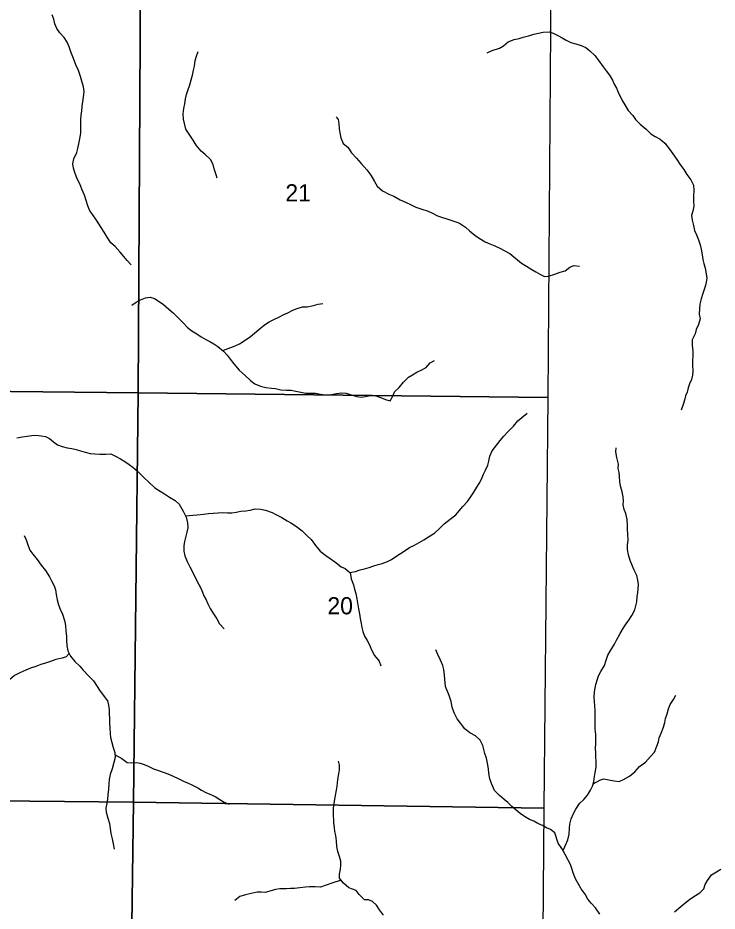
# Model space of a CAD drawing. Extents: x -10 to 158, y 8 to 33.
# Drawn here: x -6.322 to -4.616, y 10.615 to 12.793 of the extents above; entities that cross this region are included whole.
import ezdxf

# ---------------------------------------------------------------- set-up
doc = ezdxf.new("R2010")
doc.units = 0
for name, color, linetype in [('GM_X_Corporation', 7, 'Continuous'), ('GM_X_Minor_River', 7, 'Continuous'), ('GM_X_Section_Text', 7, 'Continuous')]:
    doc.layers.add(name, color=color, linetype=linetype)

msp = doc.modelspace()

# ---------------------------------------------------------------- linework, layer by layer
at = {"layer": 'GM_X_Corporation'}
for points in [[(-6.0224, 12.8846), (-6.0285, 11.878), (-7.0382, 11.889), (-7.0267, 12.8896)], [(-6.0224, 12.8846), (-5.0215, 12.8769), (-5.0291, 11.8669), (-6.0285, 11.878)], [(-6.0285, 11.878), (-6.04, 10.88), (-7.0512, 10.8902), (-7.0382, 11.889)], [(-5.0291, 11.8669), (-5.039, 10.8659), (-6.04, 10.88), (-6.0285, 11.878)], [(-6.04, 10.88), (-6.0536, 9.8669), (-7.0611, 9.881), (-7.0512, 10.8902)], [(-5.039, 10.8659), (-5.0474, 9.8563), (-6.0536, 9.8669), (-6.04, 10.88)]]:
    msp.add_lwpolyline(points, close=True, dxfattribs=at)
at = {"layer": 'GM_X_Minor_River'}
for points in [[(-6.0458, 12.1901), (-6.0551, 12.2006), (-6.0635, 12.2111), (-6.0719, 12.221), (-6.0845, 12.2349), (-6.0948, 12.2439), (-6.104, 12.2579), (-6.1116, 12.2704), (-6.1185, 12.2817), (-6.1296, 12.2991), (-6.1388, 12.3123), (-6.1465, 12.3221), (-6.1511, 12.3339), (-6.1553, 12.3475), (-6.1592, 12.3607), (-6.1657, 12.3751), (-6.1708, 12.388), (-6.1769, 12.4001), (-6.1831, 12.4152), (-6.1858, 12.4258), (-6.1874, 12.4364), (-6.1852, 12.4489), (-6.1781, 12.4641), (-6.1751, 12.4744), (-6.1722, 12.4892), (-6.1697, 12.5017), (-6.1678, 12.5124), (-6.1679, 12.5219), (-6.1684, 12.5344), (-6.1681, 12.5442), (-6.167, 12.556), (-6.1659, 12.5655), (-6.1649, 12.5776), (-6.1634, 12.5875), (-6.1613, 12.5993), (-6.1602, 12.6133), (-6.1618, 12.6247), (-6.1661, 12.6383), (-6.1688, 12.6493), (-6.1742, 12.664), (-6.18, 12.678), (-6.1858, 12.6935), (-6.1923, 12.7098), (-6.1969, 12.7219), (-6.2016, 12.7333), (-6.2092, 12.7446), (-6.2191, 12.7559), (-6.2268, 12.7665), (-6.2314, 12.7778), (-6.2341, 12.7896), (-6.2384, 12.7998)], [(-5.1768, 12.707), (-5.1652, 12.7128), (-5.1474, 12.7186), (-5.1376, 12.7248), (-5.1256, 12.734), (-5.1116, 12.7401), (-5.0995, 12.7425), (-5.089, 12.7456), (-5.0765, 12.7487), (-5.0633, 12.7526), (-5.0516, 12.7557), (-5.0406, 12.7576), (-5.0262, 12.7585), (-5.016, 12.7551), (-5.0046, 12.7499), (-4.994, 12.7443), (-4.9841, 12.7383), (-4.9734, 12.7326), (-4.9613, 12.7289), (-4.948, 12.7256), (-4.9363, 12.7204), (-4.9267, 12.7125), (-4.9146, 12.7012), (-4.9046, 12.6876), (-4.8939, 12.6732), (-4.8867, 12.6634), (-4.879, 12.6528), (-4.8714, 12.6411), (-4.8671, 12.6313), (-4.8621, 12.6215), (-4.8575, 12.6112), (-4.8476, 12.5912), (-4.8414, 12.5806), (-4.8334, 12.567), (-4.8219, 12.5546), (-4.8151, 12.5448), (-4.804, 12.5335), (-4.7895, 12.5214), (-4.7777, 12.5097), (-4.7678, 12.503), (-4.7553, 12.497), (-4.7439, 12.4868), (-4.7324, 12.4721), (-4.7244, 12.4611), (-4.7148, 12.4472), (-4.7072, 12.4355), (-4.6976, 12.4226), (-4.6904, 12.4105), (-4.6804, 12.3977), (-4.6743, 12.3845), (-4.6734, 12.372), (-4.6741, 12.3583), (-4.6736, 12.3465), (-4.6735, 12.3333), (-4.6757, 12.3215), (-4.6787, 12.3105), (-4.6771, 12.2995), (-4.674, 12.2862), (-4.6712, 12.2741), (-4.6666, 12.2635), (-4.662, 12.251), (-4.6577, 12.2389), (-4.655, 12.2287), (-4.653, 12.2151), (-4.6511, 12.2033), (-4.6491, 12.1939), (-4.6456, 12.1821), (-4.6429, 12.1685), (-4.6413, 12.1583), (-4.6438, 12.1431), (-4.6468, 12.1324), (-4.6509, 12.1207), (-4.6549, 12.1077), (-4.6583, 12.0948), (-4.6593, 12.0838), (-4.6603, 12.0698), (-4.658, 12.0588), (-4.6617, 12.0447), (-4.6673, 12.0326), (-4.6695, 12.0223), (-4.6773, 12.0078), (-4.6769, 11.9946), (-4.6756, 11.9802), (-4.6759, 11.9684), (-4.6762, 11.957), (-4.6761, 11.9453), (-4.6757, 11.9316), (-4.676, 11.9214), (-4.6785, 11.9111), (-4.6834, 11.9005), (-4.6871, 11.8902), (-4.6897, 11.8803), (-4.6934, 11.8708), (-4.696, 11.8606), (-4.6993, 11.8496), (-4.7037, 11.8359)], [(-5.8357, 12.402), (-5.8382, 12.4098), (-5.8429, 12.4242), (-5.8456, 12.4348), (-5.8518, 12.4476), (-5.8651, 12.4593), (-5.875, 12.4672), (-5.8872, 12.4819), (-5.8945, 12.4944), (-5.904, 12.5087), (-5.9117, 12.5216), (-5.9148, 12.5314), (-5.9179, 12.5454), (-5.9184, 12.5583), (-5.9166, 12.572), (-5.9148, 12.583), (-5.9126, 12.5955), (-5.9104, 12.6054), (-5.907, 12.6153), (-5.9026, 12.629), (-5.8993, 12.6419), (-5.896, 12.6529), (-5.893, 12.6651), (-5.8908, 12.6749), (-5.889, 12.6886), (-5.8861, 12.6992), (-5.8824, 12.7106)], [(-5.5453, 12.5517), (-5.5402, 12.5444), (-5.5386, 12.5349), (-5.5378, 12.522), (-5.5362, 12.5126), (-5.5342, 12.5), (-5.5284, 12.4864), (-5.517, 12.4774), (-5.5082, 12.4634), (-5.496, 12.4502), (-5.4842, 12.4374), (-5.4705, 12.4223), (-5.4609, 12.4087), (-5.4517, 12.3936), (-5.4452, 12.3823), (-5.4323, 12.371), (-5.4167, 12.3627), (-5.4045, 12.3579), (-5.3893, 12.3492), (-5.3764, 12.3436), (-5.3624, 12.3365), (-5.3514, 12.3313), (-5.3362, 12.3264), (-5.3214, 12.3212), (-5.3104, 12.316), (-5.2982, 12.31), (-5.2884, 12.3063), (-5.2758, 12.3022), (-5.2656, 12.2996), (-5.2538, 12.2951), (-5.2444, 12.2921), (-5.2299, 12.2824), (-5.2204, 12.2733), (-5.2071, 12.2624), (-5.1968, 12.2556), (-5.1823, 12.2462), (-5.1706, 12.2414), (-5.1581, 12.2365), (-5.1463, 12.2309), (-5.136, 12.2257), (-5.122, 12.2178), (-5.0938, 12.1945), (-5.0809, 12.1873), (-5.068, 12.1791), (-5.0581, 12.1734), (-5.0471, 12.1667), (-5.0376, 12.1622), (-5.0277, 12.1626), (-5.0122, 12.1673), (-4.9994, 12.1723), (-4.9866, 12.1754), (-4.9753, 12.185), (-4.9655, 12.1884), (-4.9522, 12.1874)], [(-6.0441, 12.0923), (-6.0332, 12.0998), (-6.0223, 12.1048), (-6.0106, 12.1098), (-5.9989, 12.1114), (-5.9887, 12.1085), (-5.9772, 12.1013), (-5.9666, 12.0938), (-5.9533, 12.0825), (-5.943, 12.0731), (-5.9289, 12.0599), (-5.9182, 12.0486), (-5.9083, 12.038), (-5.8976, 12.0298), (-5.8855, 12.0219), (-5.8748, 12.0147), (-5.8634, 12.0084), (-5.8536, 12.0031), (-5.8441, 11.9975), (-5.8342, 11.9915), (-5.8201, 11.9802), (-5.8109, 11.9704), (-5.8041, 11.9602), (-5.7953, 11.9489), (-5.7819, 11.9338), (-5.7671, 11.9202), (-5.7545, 11.9082), (-5.7438, 11.9003), (-5.7298, 11.8947), (-5.7173, 11.8917), (-5.7033, 11.8899), (-5.6934, 11.8888), (-5.6802, 11.8859), (-5.6669, 11.8848), (-5.6552, 11.8845), (-5.6434, 11.8823), (-5.6313, 11.8797), (-5.6195, 11.8775), (-5.6089, 11.8772), (-5.5957, 11.8773), (-5.5836, 11.8747), (-5.5718, 11.8737), (-5.5571, 11.8741), (-5.5446, 11.8765), (-5.5317, 11.8781), (-5.5211, 11.8778), (-5.5086, 11.8733), (-5.4953, 11.8692), (-5.4847, 11.8674), (-5.4738, 11.8693), (-5.4628, 11.8717), (-5.4488, 11.8714), (-5.4374, 11.8673), (-5.423, 11.8613), (-5.4135, 11.8591), (-5.4068, 11.8716), (-5.4035, 11.8811), (-5.3918, 11.8911), (-5.3813, 11.904), (-5.3689, 11.9163), (-5.3591, 11.9224), (-5.3489, 11.9289), (-5.3384, 11.9335), (-5.3259, 11.9397), (-5.3162, 11.9515), (-5.3052, 11.9572)], [(-5.8218, 11.9816), (-5.8024, 11.989), (-5.7914, 11.9933), (-5.7812, 11.9979), (-5.7696, 12.0048), (-5.7545, 12.0159), (-5.7447, 12.0235), (-5.7338, 12.0327), (-5.7199, 12.0442), (-5.7086, 12.0518), (-5.6961, 12.0583), (-5.6856, 12.0629), (-5.6731, 12.0695), (-5.6633, 12.0737), (-5.6509, 12.0799), (-5.6403, 12.0837), (-5.6275, 12.088), (-5.6165, 12.0884), (-5.6006, 12.0915), (-5.5896, 12.0943), (-5.5779, 12.0962)], [(-5.9129, 11.5783), (-5.8949, 11.58), (-5.8843, 11.5812), (-5.8692, 11.5824), (-5.8567, 11.584), (-5.8457, 11.5848), (-5.8332, 11.5857), (-5.8223, 11.5865), (-5.8101, 11.5858), (-5.7995, 11.5855), (-5.789, 11.5875), (-5.7776, 11.5898), (-5.7655, 11.5903), (-5.7553, 11.5926), (-5.7428, 11.5953), (-5.7296, 11.5947), (-5.7175, 11.5921), (-5.7019, 11.5865), (-5.6924, 11.582), (-5.678, 11.5741), (-5.665, 11.5662), (-5.6556, 11.561), (-5.6422, 11.5527), (-5.6285, 11.5422), (-5.6163, 11.5294), (-5.6064, 11.5203), (-5.5957, 11.506), (-5.5847, 11.492), (-5.5706, 11.4815), (-5.5599, 11.474), (-5.5466, 11.4646), (-5.5333, 11.4544), (-5.5238, 11.4499), (-5.512, 11.4402), (-5.4984, 11.4425), (-5.4867, 11.4464), (-5.4761, 11.4495), (-5.4652, 11.4526), (-5.4538, 11.4561), (-5.4433, 11.4595), (-5.4331, 11.4623), (-5.4206, 11.4669), (-5.4108, 11.4723), (-5.3999, 11.4792), (-5.3886, 11.4868), (-5.3769, 11.4941), (-5.3664, 11.501), (-5.3543, 11.5071), (-5.343, 11.5136), (-5.3313, 11.5198), (-5.3204, 11.5271), (-5.3057, 11.5363), (-5.2918, 11.5492), (-5.282, 11.5588), (-5.2677, 11.5702), (-5.2538, 11.5809), (-5.2455, 11.5905), (-5.2369, 11.6015), (-5.2252, 11.6137), (-5.2177, 11.6237), (-5.2095, 11.6358), (-5.202, 11.648), (-5.1964, 11.6575), (-5.1908, 11.6682), (-5.1859, 11.6796), (-5.1811, 11.6895), (-5.1759, 11.702), (-5.1733, 11.7115), (-5.1704, 11.7241), (-5.1652, 11.737), (-5.1535, 11.7515), (-5.1456, 11.7618), (-5.1366, 11.7725), (-5.1269, 11.7831), (-5.1126, 11.7973), (-5.1021, 11.8098), (-5.0923, 11.8182), (-5.0795, 11.8286)], [(-6.3246, 11.7684), (-6.3114, 11.7708), (-6.2993, 11.7724), (-6.2879, 11.7743), (-6.2777, 11.7752), (-6.2652, 11.7737), (-6.2542, 11.7715), (-6.2447, 11.767), (-6.2352, 11.7587), (-6.225, 11.7512), (-6.214, 11.7475), (-6.2018, 11.7442), (-6.1905, 11.7423), (-6.1795, 11.7401), (-6.1692, 11.7368), (-6.1575, 11.7334), (-6.145, 11.7305), (-6.134, 11.7298), (-6.1219, 11.7287), (-6.1075, 11.7285), (-6.095, 11.7293), (-6.0836, 11.7241), (-6.0714, 11.7173), (-6.0608, 11.7105), (-6.0505, 11.7038), (-6.041, 11.697), (-6.0296, 11.6876), (-6.0147, 11.6721), (-6.0022, 11.6605), (-5.9877, 11.6469), (-5.9748, 11.6383), (-5.9641, 11.6319), (-5.9516, 11.624), (-5.9383, 11.6157), (-5.928, 11.6067), (-5.9188, 11.5901), (-5.9115, 11.5753), (-5.9084, 11.5613), (-5.9075, 11.5492), (-5.9093, 11.5386), (-5.9119, 11.5291), (-5.9156, 11.5158), (-5.9171, 11.5055), (-5.9166, 11.4919), (-5.9146, 11.4809), (-5.9088, 11.4673), (-5.9023, 11.454), (-5.8962, 11.4415), (-5.8862, 11.4219), (-5.8801, 11.4113), (-5.8739, 11.3988), (-5.8678, 11.3837), (-5.8628, 11.3739), (-5.8585, 11.3637), (-5.8524, 11.3527), (-5.8444, 11.3391), (-5.8363, 11.327), (-5.8302, 11.3149), (-5.8184, 11.3032)], [(-4.9125, 11.167), (-4.9055, 11.188), (-4.8999, 11.1986), (-4.8913, 11.2131), (-4.8868, 11.2268), (-4.8827, 11.2385), (-4.8775, 11.2488), (-4.867, 11.2656), (-4.8614, 11.2755), (-4.8528, 11.2911), (-4.8446, 11.3052), (-4.8379, 11.3147), (-4.8315, 11.3242), (-4.8247, 11.3352), (-4.8169, 11.3493), (-4.8143, 11.3588), (-4.8125, 11.3687), (-4.8114, 11.3805), (-4.8096, 11.3911), (-4.8086, 11.4006), (-4.8082, 11.4108), (-4.8095, 11.4214), (-4.8118, 11.4328), (-4.8183, 11.446), (-4.8229, 11.4559), (-4.8283, 11.4699), (-4.8326, 11.4831), (-4.835, 11.4964), (-4.835, 11.5077), (-4.8336, 11.5187), (-4.8341, 11.5335), (-4.8353, 11.5457), (-4.8346, 11.5555), (-4.8359, 11.5696), (-4.8386, 11.5843), (-4.8428, 11.5942), (-4.8456, 11.6051), (-4.8445, 11.6146), (-4.8457, 11.6249), (-4.8481, 11.6366), (-4.8512, 11.6487), (-4.8535, 11.6601), (-4.8548, 11.6749), (-4.8556, 11.6843), (-4.8575, 11.6938), (-4.8572, 11.7044), (-4.8608, 11.7207), (-4.8631, 11.7344), (-4.8624, 11.7442)], [(-6.3063, 11.5308), (-6.3017, 11.5198), (-6.2978, 11.5073), (-6.2924, 11.4948), (-6.2855, 11.485), (-6.2745, 11.4718), (-6.2649, 11.4578), (-6.2546, 11.445), (-6.2447, 11.4299), (-6.2393, 11.4197), (-6.2331, 11.4079), (-6.2301, 11.3977), (-6.2285, 11.3867), (-6.2261, 11.3739), (-6.223, 11.3617), (-6.2184, 11.3508), (-6.213, 11.3387), (-6.2076, 11.3235), (-6.2052, 11.311), (-6.2044, 11.2981), (-6.2035, 11.2845), (-6.2035, 11.2746), (-6.2026, 11.2625), (-6.1999, 11.2492), (-6.1933, 11.2364), (-6.183, 11.2236), (-6.1705, 11.2115), (-6.1621, 11.2017), (-6.1495, 11.1881), (-6.1373, 11.1757), (-6.121, 11.1512)], [(-5.5111, 11.4403), (-5.5085, 11.4246), (-5.5035, 11.4102), (-5.5008, 11.4), (-5.4973, 11.3887), (-5.4949, 11.3762), (-5.493, 11.3659), (-5.4906, 11.3519), (-5.4886, 11.3398), (-5.4866, 11.3284), (-5.4847, 11.3159), (-5.4827, 11.3065), (-5.48, 11.2966), (-5.4761, 11.2853), (-5.47, 11.2747), (-5.4642, 11.2637), (-5.4589, 11.252), (-5.4516, 11.238), (-5.4409, 11.224), (-5.4366, 11.2127)], [(-6.1966, 11.2427), (-6.2039, 11.2344), (-6.2137, 11.2313), (-6.2289, 11.2282), (-6.2421, 11.2236), (-6.2519, 11.2197), (-6.2655, 11.2158), (-6.2779, 11.2112), (-6.2912, 11.2069), (-6.3025, 11.2019), (-6.3168, 11.1958), (-6.3296, 11.1889), (-6.3424, 11.1786), (-6.3541, 11.1656), (-6.3745, 11.1479)], [(-5.2784, 11.1622), (-5.2801, 11.1803), (-5.2809, 11.1898), (-5.2829, 11.2034), (-5.2852, 11.2133), (-5.291, 11.2265), (-5.2975, 11.2401), (-5.3022, 11.2518)], [(-4.902, 10.6069), (-4.9128, 10.6223), (-4.9236, 10.6336), (-4.9317, 10.6437), (-4.9379, 10.6558), (-4.948, 10.6693), (-4.9553, 10.6818), (-4.9616, 10.6931), (-4.9675, 10.7082), (-4.971, 10.7184), (-4.9742, 10.7286), (-4.98, 10.7392), (-4.9866, 10.7527), (-4.9948, 10.7671), (-5.0041, 10.7799), (-5.012, 10.8056), (-5.0227, 10.8134), (-5.0326, 10.8175), (-5.0426, 10.823), (-5.0533, 10.8286), (-5.0636, 10.8338), (-5.0743, 10.8382), (-5.0861, 10.8453), (-5.0968, 10.8527), (-5.1064, 10.8606), (-5.1168, 10.8695), (-5.1264, 10.8793), (-5.136, 10.8868), (-5.1467, 10.8965), (-5.159, 10.9089), (-5.1669, 10.9255), (-5.1704, 10.9368), (-5.1733, 10.9508), (-5.1742, 10.9618), (-5.1766, 10.9755), (-5.179, 10.9872), (-5.1826, 10.9986), (-5.185, 11.0084), (-5.1878, 11.0186), (-5.194, 11.0318), (-5.2056, 11.0416), (-5.2197, 11.0493), (-5.2316, 11.0587), (-5.2424, 11.0726), (-5.2505, 11.0831), (-5.2579, 11.0978), (-5.2623, 11.1118), (-5.2651, 11.1258), (-5.2695, 11.1406), (-5.2784, 11.1622)], [(-4.9922, 10.7625), (-4.9858, 10.7755), (-4.9806, 10.7881), (-4.977, 10.8019), (-4.9765, 10.8167), (-4.9755, 10.8266), (-4.9726, 10.8395), (-4.9663, 10.8529), (-4.9608, 10.8628), (-4.9518, 10.8766), (-4.9417, 10.887), (-4.9328, 10.8973), (-4.9253, 10.9096), (-4.9205, 10.9195), (-4.9172, 10.9298), (-4.9151, 10.9428), (-4.9134, 10.9527), (-4.9113, 10.9652), (-4.9114, 10.9793), (-4.9124, 10.9906), (-4.9125, 11.0009), (-4.913, 11.0111), (-4.912, 11.0229), (-4.9125, 11.0335), (-4.9123, 11.0449), (-4.9136, 11.0582), (-4.9138, 11.0715), (-4.9136, 11.0821), (-4.9137, 11.0916), (-4.9134, 11.1026), (-4.9148, 11.1159), (-4.9156, 11.1254), (-4.9162, 11.1372), (-4.9156, 11.1493), (-4.9125, 11.167)], [(-6.121, 11.1512), (-6.1033, 11.1277), (-6.1005, 11.1171), (-6.0992, 11.1053), (-6.0987, 11.0951), (-6.0981, 11.0841), (-6.098, 11.0742), (-6.0971, 11.0605), (-6.0965, 11.0476), (-6.0956, 11.0382), (-6.0928, 11.026), (-6.0889, 11.0132), (-6.0849, 11.0015), (-6.0844, 10.9893), (-6.088, 10.9767), (-6.092, 10.9615), (-6.0967, 10.9478), (-6.0988, 10.9352), (-6.0998, 10.9238), (-6.1004, 10.912), (-6.1021, 10.898), (-6.1031, 10.8873), (-6.1045, 10.877), (-6.107, 10.8656), (-6.1062, 10.8561), (-6.1022, 10.8414), (-6.0986, 10.8285), (-6.0969, 10.816), (-6.0948, 10.8039), (-6.092, 10.7906), (-6.0896, 10.7789), (-6.0871, 10.7656)], [(-4.9188, 10.925), (-4.9025, 10.9338), (-4.8927, 10.937), (-4.8805, 10.9345), (-4.8672, 10.932), (-4.8554, 10.931), (-4.8449, 10.9353), (-4.8298, 10.9435), (-4.8174, 10.9543), (-4.8054, 10.9673), (-4.7908, 10.9778), (-4.7784, 10.9912), (-4.7687, 11.002), (-4.7632, 11.0169), (-4.7596, 11.0272), (-4.7578, 11.0371), (-4.753, 11.0485), (-4.7471, 11.063), (-4.7442, 11.0748), (-4.7421, 11.0843), (-4.7381, 11.0954), (-4.7348, 11.1076), (-4.7312, 11.1183), (-4.7226, 11.1305), (-4.7167, 11.1409)], [(-6.0846, 10.9953), (-6.068, 10.9865), (-6.0554, 10.9772), (-6.0447, 10.9758), (-6.0334, 10.9771), (-6.0231, 10.9757), (-6.0136, 10.972), (-6.004, 10.9679), (-5.9907, 10.9617), (-5.9789, 10.9573), (-5.9674, 10.9536), (-5.9556, 10.9496), (-5.9426, 10.944), (-5.9304, 10.9381), (-5.9178, 10.9315), (-5.9079, 10.9274), (-5.8972, 10.9222), (-5.8831, 10.9148), (-5.8735, 10.9096), (-5.8632, 10.9037), (-5.8536, 10.8996), (-5.8407, 10.8937), (-5.8292, 10.887), (-5.8185, 10.8803), (-5.8063, 10.8755)], [(-5.4301, 10.6047), (-5.4394, 10.6175), (-5.4468, 10.6291), (-5.4567, 10.6378), (-5.4663, 10.6418), (-5.4765, 10.6424), (-5.4892, 10.6548), (-5.4966, 10.665), (-5.5145, 10.6716), (-5.5275, 10.6828), (-5.5376, 10.6952), (-5.5373, 10.7047), (-5.5352, 10.7172), (-5.5342, 10.7268), (-5.5339, 10.7363), (-5.5371, 10.748), (-5.5414, 10.7601), (-5.5439, 10.7722), (-5.5444, 10.7862), (-5.5465, 10.7987), (-5.5485, 10.8086), (-5.5498, 10.8181), (-5.5515, 10.8298), (-5.5518, 10.8541), (-5.5516, 10.8659), (-5.5502, 10.8765), (-5.5484, 10.8872), (-5.5467, 10.8967), (-5.5449, 10.9093), (-5.5432, 10.9195), (-5.5411, 10.9359), (-5.5386, 10.9492), (-5.5372, 10.9591), (-5.537, 10.9701), (-5.5398, 10.9803)], [(-4.72, 10.6127), (-4.7046, 10.6261), (-4.6948, 10.6342), (-4.6839, 10.6427), (-4.6734, 10.6501), (-4.6587, 10.659), (-4.6486, 10.669), (-4.6453, 10.6793), (-4.6398, 10.6896), (-4.6301, 10.7027), (-4.6177, 10.71), (-4.6075, 10.7166)], [(-5.5332, 10.6898), (-5.5556, 10.6828), (-5.5696, 10.6781), (-5.5839, 10.673), (-5.5968, 10.6736), (-5.6101, 10.6734), (-5.62, 10.6729), (-5.6344, 10.6716), (-5.6473, 10.6695), (-5.6567, 10.6694), (-5.6662, 10.6689), (-5.6825, 10.6687), (-5.6935, 10.667), (-5.7071, 10.663), (-5.7185, 10.6602), (-5.728, 10.6605), (-5.7382, 10.6611), (-5.7526, 10.6579), (-5.7666, 10.6539), (-5.7802, 10.65), (-5.7926, 10.6407)]]:
    msp.add_lwpolyline(points, dxfattribs=at)

# ---------------------------------------------------------------- texts
at = {"layer": 'GM_X_Section_Text'}
for s, p in [('21', (-5.6693, 12.3451)), ('20', (-5.5668, 11.3382))]:
    msp.add_text(s, height=0.04186, rotation=0, dxfattribs=at).set_placement(p)

doc.saveas('drawing.dxf')
